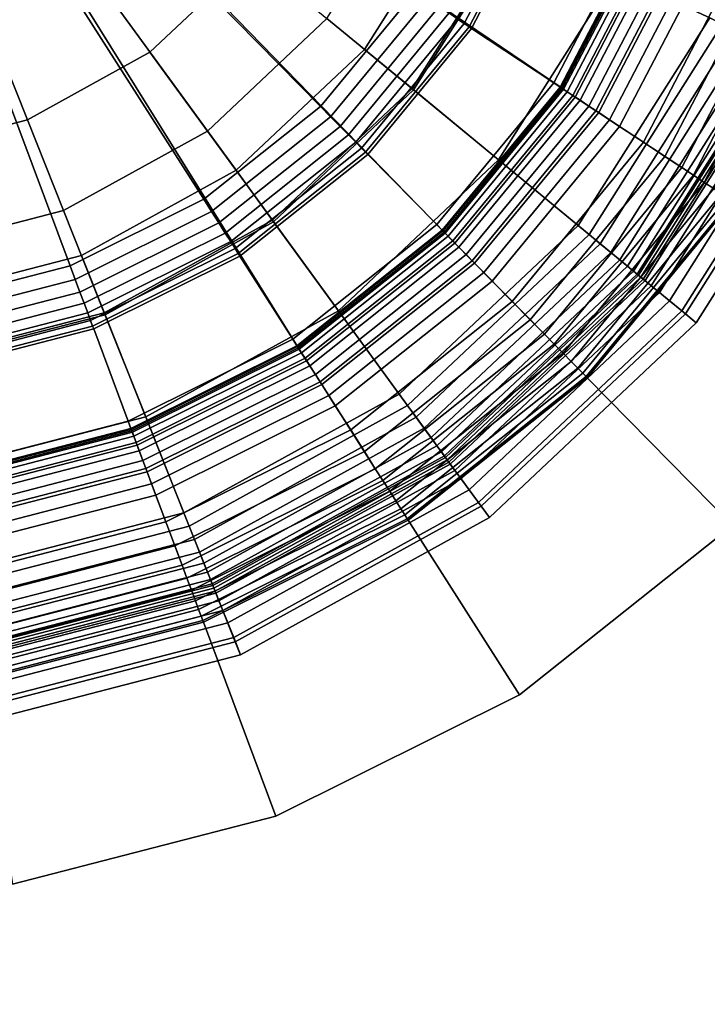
# Model space of a CAD drawing. Extents: x -43.1 to 43.1, y -41.3 to 41.3.
# Tile 455 of 656: x 18.06 to 18.8, y 2.9 to 3.96. Entities that reach past the tile are written whole.
import ezdxf

# ---------------------------------------------------------------- set-up
doc = ezdxf.new("R2010")
doc.units = 0
for name, color, linetype in [('LAMP', 7, 'CONTINUOUS'), ('LAMP_SUPPORT', 18, 'CONTINUOUS'), ('METAL_BASE', 254, 'CONTINUOUS')]:
    doc.layers.add(name, color=color, linetype=linetype)

msp = doc.modelspace()

# ---------------------------------------------------------------- linework, layer by layer
at = {"layer": 'LAMP'}
for points in [[(17.9226, 3.8145, 52.4972), (17.7721, 3.8142, 52.4972), (17.8463, 4.4098, 52.4972), (18.0682, 3.8522, 52.4972)], [(18.1263, 3.7061, 49.367), (18.2926, 3.7978, 49.367), (17.8463, 4.4098, 49.367), (17.9425, 3.6585, 49.367)], [(18.1999, 3.9249, 52.4972), (18.0682, 3.8522, 52.4972), (17.8463, 4.4098, 52.4972), (18.3094, 4.028, 52.4972)], [(18.4307, 3.928, 49.367), (18.5322, 4.0885, 49.367), (17.8463, 4.4098, 49.367), (18.2926, 3.7978, 49.367)], [(18.6579, 4.2565, 49.8664), (18.5943, 4.0594, 49.8664), (18.816, 3.9556, 49.8588), (18.8985, 4.211, 49.8588)], [(18.5923, 4.0604, 52.4176), (18.482, 3.8858, 52.4176), (18.3905, 3.9612, 52.4759), (18.485, 4.1106, 52.4759)], [(18.5322, 4.0885, 49.367), (18.4307, 3.928, 49.367), (18.4836, 3.8844, 49.8664), (18.5943, 4.0594, 49.8664)], [(18.7015, 4.0092, 52.3306), (18.575, 3.8091, 52.3306), (18.482, 3.8858, 52.4176), (18.5923, 4.0604, 52.4176)], [(18.5943, 4.0594, 49.8664), (18.4836, 3.8844, 49.8664), (18.6726, 3.7287, 49.8588), (18.816, 3.9556, 49.8588)], [(18.3905, 3.9612, 52.4759), (18.2619, 3.8399, 52.4759), (18.1999, 3.9249, 52.4972), (18.3094, 4.028, 52.4972)], [(18.8023, 3.962, 52.2234), (18.6609, 3.7383, 52.2234), (18.575, 3.8091, 52.3306), (18.7015, 4.0092, 52.3306)], [(18.482, 3.8858, 52.4176), (18.3317, 3.7442, 52.4176), (18.2619, 3.8399, 52.4759), (18.3905, 3.9612, 52.4759)], [(18.8844, 3.9235, 52.1042), (18.7308, 3.6807, 52.1042), (18.6609, 3.7383, 52.2234), (18.8023, 3.962, 52.2234)], [(18.816, 3.9556, 49.8588), (18.6726, 3.7287, 49.8588), (18.6846, 3.7187, 49.8601), (18.8302, 3.9489, 49.8601)], [(18.8302, 3.9489, 49.8601), (18.6846, 3.7187, 49.8601), (18.6958, 3.7095, 49.8647), (18.8432, 3.9428, 49.8647)], [(18.8432, 3.9428, 49.8647), (18.6958, 3.7095, 49.8647), (18.7056, 3.7014, 49.8722), (18.8548, 3.9374, 49.8722)], [(18.8548, 3.9374, 49.8722), (18.7056, 3.7014, 49.8722), (18.7139, 3.6946, 49.8822), (18.8645, 3.9328, 49.8822)], [(18.8645, 3.9328, 49.8822), (18.7139, 3.6946, 49.8822), (18.7203, 3.6894, 49.8943), (18.872, 3.9294, 49.8943)], [(18.2619, 3.8399, 52.4759), (18.1071, 3.7545, 52.4759), (18.0682, 3.8522, 52.4972), (18.1999, 3.9249, 52.4972)], [(18.4307, 3.928, 49.367), (18.2926, 3.7978, 49.367), (18.333, 3.7424, 49.8664), (18.4836, 3.8844, 49.8664)], [(18.872, 3.9294, 49.8943), (18.7203, 3.6894, 49.8943), (18.7243, 3.686, 49.9082), (18.8768, 3.9271, 49.9082)], [(18.8768, 3.9271, 49.9082), (18.7243, 3.686, 49.9082), (18.7258, 3.6848, 49.9233), (18.8785, 3.9263, 49.9233)], [(18.8785, 3.9263, 49.9233), (18.7258, 3.6848, 49.9233), (18.7282, 3.6828, 50.1573), (18.8813, 3.925, 50.1573)], [(18.8813, 3.925, 50.1573), (18.7282, 3.6828, 50.1573), (18.7327, 3.6791, 50.4272), (18.8866, 3.9225, 50.4272)], [(18.9375, 3.8987, 51.9815), (18.7761, 3.6434, 51.9815), (18.7308, 3.6807, 52.1042), (18.8844, 3.9235, 52.1042)], [(18.8866, 3.9225, 50.4272), (18.7327, 3.6791, 50.4272), (18.7393, 3.6736, 50.7202), (18.8944, 3.9189, 50.7202)], [(18.8944, 3.9189, 50.7202), (18.7393, 3.6736, 50.7202), (18.7481, 3.6664, 51.0232), (18.9047, 3.914, 51.0232)], [(18.9047, 3.914, 51.0232), (18.7481, 3.6664, 51.0232), (18.7592, 3.6573, 51.3235), (18.9176, 3.908, 51.3235)], [(18.9176, 3.908, 51.3235), (18.7592, 3.6573, 51.3235), (18.7724, 3.6464, 51.6079), (18.9331, 3.9007, 51.6079)], [(18.9331, 3.9007, 51.6079), (18.7724, 3.6464, 51.6079), (18.7878, 3.6337, 51.8637), (18.9513, 3.8922, 51.8637)], [(18.9513, 3.8922, 51.8637), (18.7878, 3.6337, 51.8637), (18.7761, 3.6434, 51.9815), (18.9375, 3.8987, 51.9815)], [(18.575, 3.8091, 52.3306), (18.4027, 3.6467, 52.3306), (18.3317, 3.7442, 52.4176), (18.482, 3.8858, 52.4176)], [(18.4836, 3.8844, 49.8664), (18.333, 3.7424, 49.8664), (18.4772, 3.5446, 49.8588), (18.6726, 3.7287, 49.8588)], [(18.1071, 3.7545, 52.4759), (17.9359, 3.7102, 52.4759), (17.9226, 3.8145, 52.4972), (18.0682, 3.8522, 52.4972)], [(18.3317, 3.7442, 52.4176), (18.1509, 3.6444, 52.4176), (18.1071, 3.7545, 52.4759), (18.2619, 3.8399, 52.4759)], [(18.6609, 3.7383, 52.2234), (18.4683, 3.5568, 52.2234), (18.4027, 3.6467, 52.3306), (18.575, 3.8091, 52.3306)], [(18.2926, 3.7978, 49.367), (18.1263, 3.7061, 49.367), (18.1517, 3.6424, 49.8664), (18.333, 3.7424, 49.8664)], [(18.1509, 3.6444, 52.4176), (17.951, 3.5927, 52.4176), (17.9359, 3.7102, 52.4759), (18.1071, 3.7545, 52.4759)], [(18.4027, 3.6467, 52.3306), (18.1955, 3.5323, 52.3306), (18.1509, 3.6444, 52.4176), (18.3317, 3.7442, 52.4176)], [(18.333, 3.7424, 49.8664), (18.1517, 3.6424, 49.8664), (18.2422, 3.4148, 49.8588), (18.4772, 3.5446, 49.8588)], [(18.7308, 3.6807, 52.1042), (18.5217, 3.4836, 52.1042), (18.4683, 3.5568, 52.2234), (18.6609, 3.7383, 52.2234)], [(18.6726, 3.7287, 49.8588), (18.4772, 3.5446, 49.8588), (18.4864, 3.5319, 49.8601), (18.6846, 3.7187, 49.8601)], [(18.6846, 3.7187, 49.8601), (18.4864, 3.5319, 49.8601), (18.4949, 3.5203, 49.8647), (18.6958, 3.7095, 49.8647)], [(18.1263, 3.7061, 49.367), (17.9425, 3.6585, 49.367), (17.9512, 3.5905, 49.8664), (18.1517, 3.6424, 49.8664)], [(18.6958, 3.7095, 49.8647), (18.4949, 3.5203, 49.8647), (18.5025, 3.51, 49.8722), (18.7056, 3.7014, 49.8722)], [(18.7056, 3.7014, 49.8722), (18.5025, 3.51, 49.8722), (18.5088, 3.5013, 49.8822), (18.7139, 3.6946, 49.8822)], [(18.7139, 3.6946, 49.8822), (18.5088, 3.5013, 49.8822), (18.5136, 3.4947, 49.8943), (18.7203, 3.6894, 49.8943)], [(18.7203, 3.6894, 49.8943), (18.5136, 3.4947, 49.8943), (18.5168, 3.4904, 49.9082), (18.7243, 3.686, 49.9082)], [(18.7243, 3.686, 49.9082), (18.5168, 3.4904, 49.9082), (18.5179, 3.4888, 49.9233), (18.7258, 3.6848, 49.9233)], [(18.7258, 3.6848, 49.9233), (18.5179, 3.4888, 49.9233), (18.5197, 3.4863, 50.1573), (18.7282, 3.6828, 50.1573)], [(18.7282, 3.6828, 50.1573), (18.5197, 3.4863, 50.1573), (18.5231, 3.4816, 50.4272), (18.7327, 3.6791, 50.4272)], [(18.7761, 3.6434, 51.9815), (18.5563, 3.4362, 51.9815), (18.5217, 3.4836, 52.1042), (18.7308, 3.6807, 52.1042)], [(18.7327, 3.6791, 50.4272), (18.5231, 3.4816, 50.4272), (18.5282, 3.4747, 50.7202), (18.7393, 3.6736, 50.7202)], [(18.7393, 3.6736, 50.7202), (18.5282, 3.4747, 50.7202), (18.5349, 3.4655, 51.0232), (18.7481, 3.6664, 51.0232)], [(18.7481, 3.6664, 51.0232), (18.5349, 3.4655, 51.0232), (18.5433, 3.4539, 51.3235), (18.7592, 3.6573, 51.3235)], [(18.7592, 3.6573, 51.3235), (18.5433, 3.4539, 51.3235), (18.5534, 3.4401, 51.6079), (18.7724, 3.6464, 51.6079)], [(18.4683, 3.5568, 52.2234), (18.2366, 3.4289, 52.2234), (18.1955, 3.5323, 52.3306), (18.4027, 3.6467, 52.3306)], [(18.7724, 3.6464, 51.6079), (18.5534, 3.4401, 51.6079), (18.5652, 3.4239, 51.8637), (18.7878, 3.6337, 51.8637)], [(18.1955, 3.5323, 52.3306), (17.9663, 3.4731, 52.3306), (17.951, 3.5927, 52.4176), (18.1509, 3.6444, 52.4176)], [(18.1517, 3.6424, 49.8664), (17.9512, 3.5905, 49.8664), (17.9824, 3.3476, 49.8588), (18.2422, 3.4148, 49.8588)], [(18.7878, 3.6337, 51.8637), (18.5652, 3.4239, 51.8637), (18.5563, 3.4362, 51.9815), (18.7761, 3.6434, 51.9815)], [(18.5217, 3.4836, 52.1042), (18.2701, 3.3447, 52.1042), (18.2366, 3.4289, 52.2234), (18.4683, 3.5568, 52.2234)], [(18.4772, 3.5446, 49.8588), (18.2422, 3.4148, 49.8588), (18.248, 3.4003, 49.8601), (18.4864, 3.5319, 49.8601)], [(18.2366, 3.4289, 52.2234), (17.9804, 3.3627, 52.2234), (17.9663, 3.4731, 52.3306), (18.1955, 3.5323, 52.3306)], [(18.4864, 3.5319, 49.8601), (18.248, 3.4003, 49.8601), (18.2533, 3.3869, 49.8647), (18.4949, 3.5203, 49.8647)], [(18.4949, 3.5203, 49.8647), (18.2533, 3.3869, 49.8647), (18.2581, 3.375, 49.8722), (18.5025, 3.51, 49.8722)], [(18.5025, 3.51, 49.8722), (18.2581, 3.375, 49.8722), (18.262, 3.3651, 49.8822), (18.5088, 3.5013, 49.8822)], [(18.5088, 3.5013, 49.8822), (18.262, 3.3651, 49.8822), (18.2651, 3.3574, 49.8943), (18.5136, 3.4947, 49.8943)], [(18.5136, 3.4947, 49.8943), (18.2651, 3.3574, 49.8943), (18.267, 3.3525, 49.9082), (18.5168, 3.4904, 49.9082)], [(18.5168, 3.4904, 49.9082), (18.267, 3.3525, 49.9082), (18.2678, 3.3507, 49.9233), (18.5179, 3.4888, 49.9233)], [(18.5179, 3.4888, 49.9233), (18.2678, 3.3507, 49.9233), (18.2689, 3.3479, 50.1573), (18.5197, 3.4863, 50.1573)], [(18.5197, 3.4863, 50.1573), (18.2689, 3.3479, 50.1573), (18.271, 3.3425, 50.4272), (18.5231, 3.4816, 50.4272)], [(18.5563, 3.4362, 51.9815), (18.2918, 3.2902, 51.9815), (18.2701, 3.3447, 52.1042), (18.5217, 3.4836, 52.1042)], [(18.5231, 3.4816, 50.4272), (18.271, 3.3425, 50.4272), (18.2742, 3.3345, 50.7202), (18.5282, 3.4747, 50.7202)], [(18.5282, 3.4747, 50.7202), (18.2742, 3.3345, 50.7202), (18.2784, 3.3239, 51.0232), (18.5349, 3.4655, 51.0232)], [(18.5349, 3.4655, 51.0232), (18.2784, 3.3239, 51.0232), (18.2837, 3.3106, 51.3235), (18.5433, 3.4539, 51.3235)], [(18.5433, 3.4539, 51.3235), (18.2837, 3.3106, 51.3235), (18.2901, 3.2947, 51.6079), (18.5534, 3.4401, 51.6079)], [(18.5534, 3.4401, 51.6079), (18.2901, 3.2947, 51.6079), (18.2975, 3.2761, 51.8637), (18.5652, 3.4239, 51.8637)], [(18.5652, 3.4239, 51.8637), (18.2975, 3.2761, 51.8637), (18.2918, 3.2902, 51.9815), (18.5563, 3.4362, 51.9815)], [(18.2701, 3.3447, 52.1042), (17.992, 3.2728, 52.1042), (17.9804, 3.3627, 52.2234), (18.2366, 3.4289, 52.2234)], [(18.2422, 3.4148, 49.8588), (17.9824, 3.3476, 49.8588), (17.9843, 3.3321, 49.8601), (18.248, 3.4003, 49.8601)], [(18.248, 3.4003, 49.8601), (17.9843, 3.3321, 49.8601), (17.9862, 3.3178, 49.8647), (18.2533, 3.3869, 49.8647)], [(18.2533, 3.3869, 49.8647), (17.9862, 3.3178, 49.8647), (17.9878, 3.3052, 49.8722), (18.2581, 3.375, 49.8722)], [(18.2581, 3.375, 49.8722), (17.9878, 3.3052, 49.8722), (17.9892, 3.2945, 49.8822), (18.262, 3.3651, 49.8822)], [(18.262, 3.3651, 49.8822), (17.9892, 3.2945, 49.8822), (17.9902, 3.2864, 49.8943), (18.2651, 3.3574, 49.8943)], [(18.2651, 3.3574, 49.8943), (17.9902, 3.2864, 49.8943), (17.9909, 3.2811, 49.9082), (18.267, 3.3525, 49.9082)], [(18.267, 3.3525, 49.9082), (17.9909, 3.2811, 49.9082), (17.9911, 3.2792, 49.9233), (18.2678, 3.3507, 49.9233)], [(18.2678, 3.3507, 49.9233), (17.9911, 3.2792, 49.9233), (17.9915, 3.2761, 50.1573), (18.2689, 3.3479, 50.1573)], [(18.2689, 3.3479, 50.1573), (17.9915, 3.2761, 50.1573), (17.9923, 3.2704, 50.4272), (18.271, 3.3425, 50.4272)], [(18.2918, 3.2902, 51.9815), (17.9994, 3.2146, 51.9815), (17.992, 3.2728, 52.1042), (18.2701, 3.3447, 52.1042)], [(18.271, 3.3425, 50.4272), (17.9923, 3.2704, 50.4272), (17.9933, 3.2618, 50.7202), (18.2742, 3.3345, 50.7202)], [(18.2742, 3.3345, 50.7202), (17.9933, 3.2618, 50.7202), (17.9948, 3.2505, 51.0232), (18.2784, 3.3239, 51.0232)], [(18.2784, 3.3239, 51.0232), (17.9948, 3.2505, 51.0232), (17.9966, 3.2364, 51.3235), (18.2837, 3.3106, 51.3235)], [(18.2837, 3.3106, 51.3235), (17.9966, 3.2364, 51.3235), (17.9988, 3.2194, 51.6079), (18.2901, 3.2947, 51.6079)], [(18.2901, 3.2947, 51.6079), (17.9988, 3.2194, 51.6079), (18.0013, 3.1995, 51.8637), (18.2975, 3.2761, 51.8637)], [(18.2975, 3.2761, 51.8637), (18.0013, 3.1995, 51.8637), (17.9994, 3.2146, 51.9815), (18.2918, 3.2902, 51.9815)]]:
    msp.add_3dface(points, dxfattribs=at)
at = {"layer": 'LAMP_SUPPORT'}
for points in [[(17.865, 4.4013, 48.7749), (17.8686, 4.4105, 48.7749), (18.6424, 3.8868, 48.7749), (18.5152, 3.7325, 48.7749)], [(17.8686, 4.4105, 48.7749), (18.7881, 4.2567, 48.7749), (18.7347, 4.0641, 48.7749), (18.6424, 3.8868, 48.7749)], [(17.865, 4.4013, 48.7749), (18.3588, 3.6081, 48.7749), (18.1799, 3.5189, 48.7749), (17.9864, 3.4689, 48.7749)], [(17.865, 4.4013, 48.7749), (18.5152, 3.7325, 48.7749), (18.3588, 3.6081, 48.7749)], [(18.3835, 3.8665, 44.9914), (18.4857, 3.9905, 44.9914), (18.1904, 4.1859, 44.9914), (18.1353, 4.1191, 44.9914)], [(18.2578, 3.7666, 44.9914), (18.3835, 3.8665, 44.9914), (18.1353, 4.1191, 44.9914), (18.0676, 4.0652, 44.9914)], [(18.5382, 3.9557, 45.0276), (18.6184, 4.1099, 45.0276), (18.6101, 4.1131, 45.0155), (18.5308, 3.9606, 45.0155)], [(18.5434, 3.9523, 45.0415), (18.6242, 4.1076, 45.0415), (18.6184, 4.1099, 45.0276), (18.5382, 3.9557, 45.0276)], [(18.5461, 3.9505, 45.0568), (18.6272, 4.1064, 45.0568), (18.6242, 4.1076, 45.0415), (18.5434, 3.9523, 45.0415)], [(18.6345, 3.892, 46.0789), (18.7259, 4.0675, 46.0789), (18.6272, 4.1064, 45.0568), (18.5461, 3.9505, 45.0568)], [(18.1141, 3.6949, 44.9914), (18.2578, 3.7666, 44.9914), (18.0676, 4.0652, 44.9914), (17.9901, 4.0266, 44.9914)], [(18.6414, 3.8874, 46.0942), (18.7336, 4.0645, 46.0942), (18.7259, 4.0675, 46.0789), (18.6345, 3.892, 46.0789)], [(18.6576, 3.8767, 46.1081), (18.7516, 4.0574, 46.1081), (18.7336, 4.0645, 46.0942), (18.6414, 3.8874, 46.0942)], [(18.6424, 3.8868, 48.7749), (18.7347, 4.0641, 48.7749), (18.7362, 4.0634, 49.6786), (18.6437, 3.8859, 49.6786)], [(18.6437, 3.8859, 49.6786), (18.7362, 4.0634, 49.6786), (18.7377, 4.0629, 49.6925), (18.6451, 3.885, 49.6925)], [(18.6451, 3.885, 49.6925), (18.7377, 4.0629, 49.6925), (18.742, 4.0612, 49.7054), (18.6489, 3.8824, 49.7054)], [(18.6489, 3.8824, 49.7054), (18.742, 4.0612, 49.7054), (18.7487, 4.0585, 49.7167), (18.655, 3.8784, 49.7167)], [(18.655, 3.8784, 49.7167), (18.7487, 4.0585, 49.7167), (18.7575, 4.0551, 49.7261), (18.6628, 3.8732, 49.7261)], [(18.6799, 3.8619, 46.1202), (18.7765, 4.0476, 46.1202), (18.7516, 4.0574, 46.1081), (18.6576, 3.8767, 46.1081)], [(18.6628, 3.8732, 49.7261), (18.7575, 4.0551, 49.7261), (18.768, 4.0509, 49.7333), (18.6723, 3.867, 49.7333)], [(18.6723, 3.867, 49.7333), (18.768, 4.0509, 49.7333), (18.7799, 4.0462, 49.7378), (18.6829, 3.8599, 49.7378)], [(18.7054, 3.8451, 46.1302), (18.805, 4.0364, 46.1302), (18.7765, 4.0476, 46.1202), (18.6799, 3.8619, 46.1202)], [(18.6829, 3.8599, 49.7378), (18.7799, 4.0462, 49.7378), (18.7929, 4.0411, 49.7394), (18.6946, 3.8522, 49.7394)], [(18.6946, 3.8522, 49.7394), (18.7929, 4.0411, 49.7394), (18.8797, 4.0069, 49.7394), (18.7723, 3.8007, 49.7394)], [(18.7311, 3.828, 46.1378), (18.8337, 4.0251, 46.1378), (18.805, 4.0364, 46.1302), (18.7054, 3.8451, 46.1302)], [(17.9586, 3.6547, 44.9914), (18.1141, 3.6949, 44.9914), (17.9901, 4.0266, 44.9914), (17.9063, 4.0049, 44.9914)], [(18.754, 3.8128, 46.1425), (18.8593, 4.015, 46.1425), (18.8337, 4.0251, 46.1378), (18.7311, 3.828, 46.1378)], [(18.7723, 3.8007, 46.1442), (18.8797, 4.0069, 46.1442), (18.8593, 4.015, 46.1425), (18.754, 3.8128, 46.1425)], [(18.7849, 3.7924, 46.146), (18.8937, 4.0014, 46.146), (18.8797, 4.0069, 46.1442), (18.7723, 3.8007, 46.1442)], [(18.7723, 3.8007, 49.7394), (18.8797, 4.0069, 49.7394), (18.8937, 4.0014, 49.7377), (18.7849, 3.7924, 49.7377)], [(18.7964, 3.7848, 46.1509), (18.9065, 3.9963, 46.1509), (18.8937, 4.0014, 46.146), (18.7849, 3.7924, 46.146)], [(18.7849, 3.7924, 49.7377), (18.8937, 4.0014, 49.7377), (18.9065, 3.9963, 49.7328), (18.7964, 3.7848, 49.7328)], [(18.8066, 3.7781, 46.1587), (18.9179, 3.9919, 46.1587), (18.9065, 3.9963, 46.1509), (18.7964, 3.7848, 46.1509)], [(18.7964, 3.7848, 49.7328), (18.9065, 3.9963, 49.7328), (18.9179, 3.9919, 49.725), (18.8066, 3.7781, 49.725)], [(18.3944, 3.8554, 44.9931), (18.4987, 3.9819, 44.9931), (18.4857, 3.9905, 44.9914), (18.3835, 3.8665, 44.9914)], [(18.4046, 3.8451, 44.9979), (18.5107, 3.9739, 44.9979), (18.4987, 3.9819, 44.9931), (18.3944, 3.8554, 44.9931)], [(18.4136, 3.8359, 45.0055), (18.5215, 3.9668, 45.0055), (18.5107, 3.9739, 44.9979), (18.4046, 3.8451, 44.9979)], [(18.4214, 3.828, 45.0155), (18.5308, 3.9606, 45.0155), (18.5215, 3.9668, 45.0055), (18.4136, 3.8359, 45.0055)], [(18.4276, 3.8217, 45.0276), (18.5382, 3.9557, 45.0276), (18.5308, 3.9606, 45.0155), (18.4214, 3.828, 45.0155)], [(18.432, 3.8172, 45.0415), (18.5434, 3.9523, 45.0415), (18.5382, 3.9557, 45.0276), (18.4276, 3.8217, 45.0276)], [(18.4343, 3.8149, 45.0568), (18.5461, 3.9505, 45.0568), (18.5434, 3.9523, 45.0415), (18.432, 3.8172, 45.0415)], [(18.5086, 3.7393, 46.0789), (18.6345, 3.892, 46.0789), (18.5461, 3.9505, 45.0568), (18.4343, 3.8149, 45.0568)], [(18.5144, 3.7333, 46.0942), (18.6414, 3.8874, 46.0942), (18.6345, 3.892, 46.0789), (18.5086, 3.7393, 46.0789)], [(18.528, 3.7195, 46.1081), (18.6576, 3.8767, 46.1081), (18.6414, 3.8874, 46.0942), (18.5144, 3.7333, 46.0942)], [(18.5152, 3.7325, 48.7749), (18.6424, 3.8868, 48.7749), (18.6437, 3.8859, 49.6786), (18.5164, 3.7313, 49.6786)], [(18.5164, 3.7313, 49.6786), (18.6437, 3.8859, 49.6786), (18.6451, 3.885, 49.6925), (18.5175, 3.7302, 49.6925)], [(18.5175, 3.7302, 49.6925), (18.6451, 3.885, 49.6925), (18.6489, 3.8824, 49.7054), (18.5208, 3.7269, 49.7054)], [(18.5208, 3.7269, 49.7054), (18.6489, 3.8824, 49.7054), (18.655, 3.8784, 49.7167), (18.5258, 3.7218, 49.7167)], [(18.5258, 3.7218, 49.7167), (18.655, 3.8784, 49.7167), (18.6628, 3.8732, 49.7261), (18.5324, 3.715, 49.7261)], [(18.5467, 3.7005, 46.1202), (18.6799, 3.8619, 46.1202), (18.6576, 3.8767, 46.1081), (18.528, 3.7195, 46.1081)], [(18.5324, 3.715, 49.7261), (18.6628, 3.8732, 49.7261), (18.6723, 3.867, 49.7333), (18.5404, 3.707, 49.7333)], [(18.2662, 3.7535, 44.9931), (18.3944, 3.8554, 44.9931), (18.3835, 3.8665, 44.9914), (18.2578, 3.7666, 44.9914)], [(18.5404, 3.707, 49.7333), (18.6723, 3.867, 49.7333), (18.6829, 3.8599, 49.7378), (18.5493, 3.6978, 49.7378)], [(18.5682, 3.6786, 46.1302), (18.7054, 3.8451, 46.1302), (18.6799, 3.8619, 46.1202), (18.5467, 3.7005, 46.1202)], [(18.5493, 3.6978, 49.7378), (18.6829, 3.8599, 49.7378), (18.6946, 3.8522, 49.7394), (18.5591, 3.6879, 49.7394)], [(18.274, 3.7413, 44.9979), (18.4046, 3.8451, 44.9979), (18.3944, 3.8554, 44.9931), (18.2662, 3.7535, 44.9931)], [(18.5591, 3.6879, 49.7394), (18.6946, 3.8522, 49.7394), (18.7723, 3.8007, 49.7394), (18.6245, 3.6214, 49.7394)], [(18.2809, 3.7303, 45.0055), (18.4136, 3.8359, 45.0055), (18.4046, 3.8451, 44.9979), (18.274, 3.7413, 44.9979)], [(18.5898, 3.6566, 46.1378), (18.7311, 3.828, 46.1378), (18.7054, 3.8451, 46.1302), (18.5682, 3.6786, 46.1302)], [(18.2869, 3.721, 45.0155), (18.4214, 3.828, 45.0155), (18.4136, 3.8359, 45.0055), (18.2809, 3.7303, 45.0055)], [(18.2917, 3.7135, 45.0276), (18.4276, 3.8217, 45.0276), (18.4214, 3.828, 45.0155), (18.2869, 3.721, 45.0155)], [(18.6091, 3.637, 46.1425), (18.754, 3.8128, 46.1425), (18.7311, 3.828, 46.1378), (18.5898, 3.6566, 46.1378)], [(18.295, 3.7082, 45.0415), (18.432, 3.8172, 45.0415), (18.4276, 3.8217, 45.0276), (18.2917, 3.7135, 45.0276)], [(18.2968, 3.7055, 45.0568), (18.4343, 3.8149, 45.0568), (18.432, 3.8172, 45.0415), (18.295, 3.7082, 45.0415)], [(18.3537, 3.6161, 46.0789), (18.5086, 3.7393, 46.0789), (18.4343, 3.8149, 45.0568), (18.2968, 3.7055, 45.0568)], [(18.6245, 3.6214, 46.1442), (18.7723, 3.8007, 46.1442), (18.754, 3.8128, 46.1425), (18.6091, 3.637, 46.1425)], [(18.635, 3.6106, 46.146), (18.7849, 3.7924, 46.146), (18.7723, 3.8007, 46.1442), (18.6245, 3.6214, 46.1442)], [(18.6245, 3.6214, 49.7394), (18.7723, 3.8007, 49.7394), (18.7849, 3.7924, 49.7377), (18.635, 3.6106, 49.7377)], [(18.6447, 3.6008, 46.1509), (18.7964, 3.7848, 46.1509), (18.7849, 3.7924, 46.146), (18.635, 3.6106, 46.146)], [(18.635, 3.6106, 49.7377), (18.7849, 3.7924, 49.7377), (18.7964, 3.7848, 49.7328), (18.6447, 3.6008, 49.7328)], [(18.6533, 3.5921, 46.1587), (18.8066, 3.7781, 46.1587), (18.7964, 3.7848, 46.1509), (18.6447, 3.6008, 46.1509)], [(18.6447, 3.6008, 49.7328), (18.7964, 3.7848, 49.7328), (18.8066, 3.7781, 49.725), (18.6533, 3.5921, 49.725)], [(18.6604, 3.5848, 46.1688), (18.8151, 3.7724, 46.1688), (18.8066, 3.7781, 46.1587), (18.6533, 3.5921, 46.1587)], [(18.6533, 3.5921, 49.725), (18.8066, 3.7781, 49.725), (18.8151, 3.7724, 49.7148), (18.6604, 3.5848, 49.7148)], [(18.1196, 3.6803, 44.9931), (18.2662, 3.7535, 44.9931), (18.2578, 3.7666, 44.9914), (18.1141, 3.6949, 44.9914)], [(18.6658, 3.5793, 46.181), (18.8215, 3.7682, 46.181), (18.8151, 3.7724, 46.1688), (18.6604, 3.5848, 46.1688)], [(18.6604, 3.5848, 49.7148), (18.8151, 3.7724, 49.7148), (18.8215, 3.7682, 49.7026), (18.6658, 3.5793, 49.7026)], [(18.6693, 3.5757, 46.1948), (18.8257, 3.7654, 46.1948), (18.8215, 3.7682, 46.181), (18.6658, 3.5793, 46.181)], [(18.6658, 3.5793, 49.7026), (18.8215, 3.7682, 49.7026), (18.8257, 3.7654, 49.6888), (18.6693, 3.5757, 49.6888)], [(18.6705, 3.5745, 46.2099), (18.8271, 3.7645, 46.2099), (18.8257, 3.7654, 46.1948), (18.6693, 3.5757, 46.1948)], [(18.6693, 3.5757, 49.6888), (18.8257, 3.7654, 49.6888), (18.8271, 3.7645, 49.6738), (18.6705, 3.5745, 49.6738)], [(18.6705, 3.5745, 49.6738), (18.8271, 3.7645, 49.6738), (18.8271, 3.7645, 46.2099), (18.6705, 3.5745, 46.2099)], [(18.1246, 3.6668, 44.9979), (18.274, 3.7413, 44.9979), (18.2662, 3.7535, 44.9931), (18.1196, 3.6803, 44.9931)], [(18.1292, 3.6547, 45.0055), (18.2809, 3.7303, 45.0055), (18.274, 3.7413, 44.9979), (18.1246, 3.6668, 44.9979)], [(18.3582, 3.609, 46.0942), (18.5144, 3.7333, 46.0942), (18.5086, 3.7393, 46.0789), (18.3537, 3.6161, 46.0789)], [(18.3686, 3.5927, 46.1081), (18.528, 3.7195, 46.1081), (18.5144, 3.7333, 46.0942), (18.3582, 3.609, 46.0942)], [(18.3588, 3.6081, 48.7749), (18.5152, 3.7325, 48.7749), (18.5164, 3.7313, 49.6786), (18.3597, 3.6067, 49.6786)], [(18.3597, 3.6067, 49.6786), (18.5164, 3.7313, 49.6786), (18.5175, 3.7302, 49.6925), (18.3606, 3.6053, 49.6925)], [(18.1331, 3.6443, 45.0155), (18.2869, 3.721, 45.0155), (18.2809, 3.7303, 45.0055), (18.1292, 3.6547, 45.0055)], [(18.1362, 3.636, 45.0276), (18.2917, 3.7135, 45.0276), (18.2869, 3.721, 45.0155), (18.1331, 3.6443, 45.0155)], [(18.3606, 3.6053, 49.6925), (18.5175, 3.7302, 49.6925), (18.5208, 3.7269, 49.7054), (18.363, 3.6014, 49.7054)], [(18.363, 3.6014, 49.7054), (18.5208, 3.7269, 49.7054), (18.5258, 3.7218, 49.7167), (18.3669, 3.5954, 49.7167)], [(18.3669, 3.5954, 49.7167), (18.5258, 3.7218, 49.7167), (18.5324, 3.715, 49.7261), (18.372, 3.5874, 49.7261)], [(18.1383, 3.6301, 45.0415), (18.295, 3.7082, 45.0415), (18.2917, 3.7135, 45.0276), (18.1362, 3.636, 45.0276)], [(18.383, 3.5702, 46.1202), (18.5467, 3.7005, 46.1202), (18.528, 3.7195, 46.1081), (18.3686, 3.5927, 46.1081)], [(18.372, 3.5874, 49.7261), (18.5324, 3.715, 49.7261), (18.5404, 3.707, 49.7333), (18.3781, 3.5779, 49.7333)], [(18.1395, 3.627, 45.0568), (18.2968, 3.7055, 45.0568), (18.295, 3.7082, 45.0415), (18.1383, 3.6301, 45.0415)], [(18.1766, 3.5278, 46.0789), (18.3537, 3.6161, 46.0789), (18.2968, 3.7055, 45.0568), (18.1395, 3.627, 45.0568)], [(18.3781, 3.5779, 49.7333), (18.5404, 3.707, 49.7333), (18.5493, 3.6978, 49.7378), (18.3849, 3.5671, 49.7378)], [(18.3994, 3.5444, 46.1302), (18.5682, 3.6786, 46.1302), (18.5467, 3.7005, 46.1202), (18.383, 3.5702, 46.1202)], [(17.9609, 3.6393, 44.9931), (18.1196, 3.6803, 44.9931), (18.1141, 3.6949, 44.9914), (17.9586, 3.6547, 44.9914)], [(18.3849, 3.5671, 49.7378), (18.5493, 3.6978, 49.7378), (18.5591, 3.6879, 49.7394), (18.3924, 3.5553, 49.7394)], [(17.9631, 3.625, 44.9979), (18.1246, 3.6668, 44.9979), (18.1196, 3.6803, 44.9931), (17.9609, 3.6393, 44.9931)], [(18.3924, 3.5553, 49.7394), (18.5591, 3.6879, 49.7394), (18.6245, 3.6214, 49.7394), (18.4425, 3.4766, 49.7394)], [(18.416, 3.5184, 46.1378), (18.5898, 3.6566, 46.1378), (18.5682, 3.6786, 46.1302), (18.3994, 3.5444, 46.1302)], [(17.965, 3.6122, 45.0055), (18.1292, 3.6547, 45.0055), (18.1246, 3.6668, 44.9979), (17.9631, 3.625, 44.9979)], [(17.9666, 3.6012, 45.0155), (18.1331, 3.6443, 45.0155), (18.1292, 3.6547, 45.0055), (17.965, 3.6122, 45.0055)], [(18.4308, 3.4952, 46.1425), (18.6091, 3.637, 46.1425), (18.5898, 3.6566, 46.1378), (18.416, 3.5184, 46.1378)], [(17.9679, 3.5925, 45.0276), (18.1362, 3.636, 45.0276), (18.1331, 3.6443, 45.0155), (17.9666, 3.6012, 45.0155)], [(17.9689, 3.5863, 45.0415), (18.1383, 3.6301, 45.0415), (18.1362, 3.636, 45.0276), (17.9679, 3.5925, 45.0276)], [(18.4425, 3.4766, 46.1442), (18.6245, 3.6214, 46.1442), (18.6091, 3.637, 46.1425), (18.4308, 3.4952, 46.1425)], [(17.9693, 3.583, 45.0568), (18.1395, 3.627, 45.0568), (18.1383, 3.6301, 45.0415), (17.9689, 3.5863, 45.0415)], [(17.985, 3.4782, 46.0789), (18.1766, 3.5278, 46.0789), (18.1395, 3.627, 45.0568), (17.9693, 3.583, 45.0568)], [(18.1795, 3.52, 46.0942), (18.3582, 3.609, 46.0942), (18.3537, 3.6161, 46.0789), (18.1766, 3.5278, 46.0789)], [(18.4506, 3.464, 46.146), (18.635, 3.6106, 46.146), (18.6245, 3.6214, 46.1442), (18.4425, 3.4766, 46.1442)], [(18.4425, 3.4766, 49.7394), (18.6245, 3.6214, 49.7394), (18.635, 3.6106, 49.7377), (18.4506, 3.464, 49.7377)], [(18.1863, 3.5018, 46.1081), (18.3686, 3.5927, 46.1081), (18.3582, 3.609, 46.0942), (18.1795, 3.52, 46.0942)], [(18.1799, 3.5189, 48.7749), (18.3588, 3.6081, 48.7749), (18.3597, 3.6067, 49.6786), (18.1805, 3.5174, 49.6786)], [(18.1805, 3.5174, 49.6786), (18.3597, 3.6067, 49.6786), (18.3606, 3.6053, 49.6925), (18.1811, 3.5158, 49.6925)], [(18.1811, 3.5158, 49.6925), (18.3606, 3.6053, 49.6925), (18.363, 3.6014, 49.7054), (18.1827, 3.5115, 49.7054)], [(18.4581, 3.4523, 46.1509), (18.6447, 3.6008, 46.1509), (18.635, 3.6106, 46.146), (18.4506, 3.464, 46.146)], [(18.4506, 3.464, 49.7377), (18.635, 3.6106, 49.7377), (18.6447, 3.6008, 49.7328), (18.4581, 3.4523, 49.7328)], [(18.1827, 3.5115, 49.7054), (18.363, 3.6014, 49.7054), (18.3669, 3.5954, 49.7167), (18.1852, 3.5048, 49.7167)], [(18.1852, 3.5048, 49.7167), (18.3669, 3.5954, 49.7167), (18.372, 3.5874, 49.7261), (18.1885, 3.4959, 49.7261)], [(18.4646, 3.442, 46.1587), (18.6533, 3.5921, 46.1587), (18.6447, 3.6008, 46.1509), (18.4581, 3.4523, 46.1509)], [(18.4581, 3.4523, 49.7328), (18.6447, 3.6008, 49.7328), (18.6533, 3.5921, 49.725), (18.4646, 3.442, 49.725)], [(18.1957, 3.4768, 46.1202), (18.383, 3.5702, 46.1202), (18.3686, 3.5927, 46.1081), (18.1863, 3.5018, 46.1081)], [(18.1885, 3.4959, 49.7261), (18.372, 3.5874, 49.7261), (18.3781, 3.5779, 49.7333), (18.1925, 3.4853, 49.7333)], [(18.4701, 3.4334, 46.1688), (18.6604, 3.5848, 46.1688), (18.6533, 3.5921, 46.1587), (18.4646, 3.442, 46.1587)], [(18.4646, 3.442, 49.725), (18.6533, 3.5921, 49.725), (18.6604, 3.5848, 49.7148), (18.4701, 3.4334, 49.7148)], [(18.4742, 3.4269, 46.181), (18.6658, 3.5793, 46.181), (18.6604, 3.5848, 46.1688), (18.4701, 3.4334, 46.1688)], [(18.4701, 3.4334, 49.7148), (18.6604, 3.5848, 49.7148), (18.6658, 3.5793, 49.7026), (18.4742, 3.4269, 49.7026)], [(18.1925, 3.4853, 49.7333), (18.3781, 3.5779, 49.7333), (18.3849, 3.5671, 49.7378), (18.197, 3.4733, 49.7378)], [(18.4769, 3.4227, 46.1948), (18.6693, 3.5757, 46.1948), (18.6658, 3.5793, 46.181), (18.4742, 3.4269, 46.181)], [(18.4742, 3.4269, 49.7026), (18.6658, 3.5793, 49.7026), (18.6693, 3.5757, 49.6888), (18.4769, 3.4227, 49.6888)], [(18.4778, 3.4213, 46.2099), (18.6705, 3.5745, 46.2099), (18.6693, 3.5757, 46.1948), (18.4769, 3.4227, 46.1948)], [(18.4769, 3.4227, 49.6888), (18.6693, 3.5757, 49.6888), (18.6705, 3.5745, 49.6738), (18.4778, 3.4213, 49.6738)], [(18.4778, 3.4213, 49.6738), (18.6705, 3.5745, 49.6738), (18.6705, 3.5745, 46.2099), (18.4778, 3.4213, 46.2099)], [(18.2064, 3.4481, 46.1302), (18.3994, 3.5444, 46.1302), (18.383, 3.5702, 46.1202), (18.1957, 3.4768, 46.1202)], [(18.197, 3.4733, 49.7378), (18.3849, 3.5671, 49.7378), (18.3924, 3.5553, 49.7394), (18.2018, 3.4603, 49.7394)], [(18.2018, 3.4603, 49.7394), (18.3924, 3.5553, 49.7394), (18.4425, 3.4766, 49.7394), (18.2345, 3.3729, 49.7394)], [(18.2172, 3.4193, 46.1378), (18.416, 3.5184, 46.1378), (18.3994, 3.5444, 46.1302), (18.2064, 3.4481, 46.1302)], [(17.9862, 3.47, 46.0942), (18.1795, 3.52, 46.0942), (18.1766, 3.5278, 46.0789), (17.985, 3.4782, 46.0789)], [(17.9891, 3.4508, 46.1081), (18.1863, 3.5018, 46.1081), (18.1795, 3.52, 46.0942), (17.9862, 3.47, 46.0942)], [(17.9864, 3.4689, 48.7749), (18.1799, 3.5189, 48.7749), (18.1805, 3.5174, 49.6786), (17.9867, 3.4672, 49.6786)], [(17.9867, 3.4672, 49.6786), (18.1805, 3.5174, 49.6786), (18.1811, 3.5158, 49.6925), (17.9869, 3.4656, 49.6925)], [(17.9869, 3.4656, 49.6925), (18.1811, 3.5158, 49.6925), (18.1827, 3.5115, 49.7054), (17.9876, 3.4611, 49.7054)], [(17.9876, 3.4611, 49.7054), (18.1827, 3.5115, 49.7054), (18.1852, 3.5048, 49.7167), (17.9886, 3.4539, 49.7167)], [(18.2268, 3.3935, 46.1425), (18.4308, 3.4952, 46.1425), (18.416, 3.5184, 46.1378), (18.2172, 3.4193, 46.1378)], [(17.9886, 3.4539, 49.7167), (18.1852, 3.5048, 49.7167), (18.1885, 3.4959, 49.7261), (17.99, 3.4446, 49.7261)], [(17.9931, 3.4244, 46.1202), (18.1957, 3.4768, 46.1202), (18.1863, 3.5018, 46.1081), (17.9891, 3.4508, 46.1081)], [(17.99, 3.4446, 49.7261), (18.1885, 3.4959, 49.7261), (18.1925, 3.4853, 49.7333), (17.9917, 3.4334, 49.7333)], [(18.2345, 3.3729, 46.1442), (18.4425, 3.4766, 46.1442), (18.4308, 3.4952, 46.1425), (18.2268, 3.3935, 46.1425)], [(17.9917, 3.4334, 49.7333), (18.1925, 3.4853, 49.7333), (18.197, 3.4733, 49.7378), (17.9936, 3.4207, 49.7378)], [(17.9976, 3.3941, 46.1302), (18.2064, 3.4481, 46.1302), (18.1957, 3.4768, 46.1202), (17.9931, 3.4244, 46.1202)], [(17.9936, 3.4207, 49.7378), (18.197, 3.4733, 49.7378), (18.2018, 3.4603, 49.7394), (17.9957, 3.4069, 49.7394)], [(18.2398, 3.3588, 46.146), (18.4506, 3.464, 46.146), (18.4425, 3.4766, 46.1442), (18.2345, 3.3729, 46.1442)], [(18.2345, 3.3729, 49.7394), (18.4425, 3.4766, 49.7394), (18.4506, 3.464, 49.7377), (18.2398, 3.3588, 49.7377)], [(17.9957, 3.4069, 49.7394), (18.2018, 3.4603, 49.7394), (18.2345, 3.3729, 49.7394), (18.0094, 3.3147, 49.7394)], [(18.2446, 3.3459, 46.1509), (18.4581, 3.4523, 46.1509), (18.4506, 3.464, 46.146), (18.2398, 3.3588, 46.146)], [(18.2398, 3.3588, 49.7377), (18.4506, 3.464, 49.7377), (18.4581, 3.4523, 49.7328), (18.2446, 3.3459, 49.7328)], [(18.0021, 3.3636, 46.1378), (18.2172, 3.4193, 46.1378), (18.2064, 3.4481, 46.1302), (17.9976, 3.3941, 46.1302)], [(18.2489, 3.3345, 46.1587), (18.4646, 3.442, 46.1587), (18.4581, 3.4523, 46.1509), (18.2446, 3.3459, 46.1509)], [(18.2446, 3.3459, 49.7328), (18.4581, 3.4523, 49.7328), (18.4646, 3.442, 49.725), (18.2489, 3.3345, 49.725)], [(18.2524, 3.3249, 46.1688), (18.4701, 3.4334, 46.1688), (18.4646, 3.442, 46.1587), (18.2489, 3.3345, 46.1587)], [(18.2489, 3.3345, 49.725), (18.4646, 3.442, 49.725), (18.4701, 3.4334, 49.7148), (18.2524, 3.3249, 49.7148)], [(18.2552, 3.3177, 46.181), (18.4742, 3.4269, 46.181), (18.4701, 3.4334, 46.1688), (18.2524, 3.3249, 46.1688)], [(18.2524, 3.3249, 49.7148), (18.4701, 3.4334, 49.7148), (18.4742, 3.4269, 49.7026), (18.2552, 3.3177, 49.7026)], [(18.2569, 3.313, 46.1948), (18.4769, 3.4227, 46.1948), (18.4742, 3.4269, 46.181), (18.2552, 3.3177, 46.181)], [(18.2552, 3.3177, 49.7026), (18.4742, 3.4269, 49.7026), (18.4769, 3.4227, 49.6888), (18.2569, 3.313, 49.6888)], [(18.0062, 3.3364, 46.1425), (18.2268, 3.3935, 46.1425), (18.2172, 3.4193, 46.1378), (18.0021, 3.3636, 46.1378)], [(18.2575, 3.3114, 46.2099), (18.4778, 3.4213, 46.2099), (18.4769, 3.4227, 46.1948), (18.2569, 3.313, 46.1948)], [(18.2569, 3.313, 49.6888), (18.4769, 3.4227, 49.6888), (18.4778, 3.4213, 49.6738), (18.2575, 3.3114, 49.6738)], [(18.2575, 3.3114, 49.6738), (18.4778, 3.4213, 49.6738), (18.4778, 3.4213, 46.2099), (18.2575, 3.3114, 46.2099)], [(18.0094, 3.3147, 46.1442), (18.2345, 3.3729, 46.1442), (18.2268, 3.3935, 46.1425), (18.0062, 3.3364, 46.1425)], [(18.0117, 3.2998, 46.146), (18.2398, 3.3588, 46.146), (18.2345, 3.3729, 46.1442), (18.0094, 3.3147, 46.1442)], [(18.0094, 3.3147, 49.7394), (18.2345, 3.3729, 49.7394), (18.2398, 3.3588, 49.7377), (18.0117, 3.2998, 49.7377)], [(18.0137, 3.2862, 46.1509), (18.2446, 3.3459, 46.1509), (18.2398, 3.3588, 46.146), (18.0117, 3.2998, 46.146)], [(18.0117, 3.2998, 49.7377), (18.2398, 3.3588, 49.7377), (18.2446, 3.3459, 49.7328), (18.0137, 3.2862, 49.7328)], [(18.0155, 3.2741, 46.1587), (18.2489, 3.3345, 46.1587), (18.2446, 3.3459, 46.1509), (18.0137, 3.2862, 46.1509)], [(18.0137, 3.2862, 49.7328), (18.2446, 3.3459, 49.7328), (18.2489, 3.3345, 49.725), (18.0155, 3.2741, 49.725)], [(18.017, 3.264, 46.1688), (18.2524, 3.3249, 46.1688), (18.2489, 3.3345, 46.1587), (18.0155, 3.2741, 46.1587)], [(18.0155, 3.2741, 49.725), (18.2489, 3.3345, 49.725), (18.2524, 3.3249, 49.7148), (18.017, 3.264, 49.7148)], [(18.0182, 3.2564, 46.181), (18.2552, 3.3177, 46.181), (18.2524, 3.3249, 46.1688), (18.017, 3.264, 46.1688)], [(18.017, 3.264, 49.7148), (18.2524, 3.3249, 49.7148), (18.2552, 3.3177, 49.7026), (18.0182, 3.2564, 49.7026)], [(18.0189, 3.2515, 46.1948), (18.2569, 3.313, 46.1948), (18.2552, 3.3177, 46.181), (18.0182, 3.2564, 46.181)], [(18.0182, 3.2564, 49.7026), (18.2552, 3.3177, 49.7026), (18.2569, 3.313, 49.6888), (18.0189, 3.2515, 49.6888)], [(18.0192, 3.2498, 46.2099), (18.2575, 3.3114, 46.2099), (18.2569, 3.313, 46.1948), (18.0189, 3.2515, 46.1948)], [(18.0189, 3.2515, 49.6888), (18.2569, 3.313, 49.6888), (18.2575, 3.3114, 49.6738), (18.0192, 3.2498, 49.6738)], [(18.0192, 3.2498, 49.6738), (18.2575, 3.3114, 49.6738), (18.2575, 3.3114, 46.2099), (18.0192, 3.2498, 46.2099)]]:
    msp.add_3dface(points, dxfattribs=at)
at = {"layer": 'METAL_BASE'}
for points in [[(27.0036, 32.0474, 30.106), (27.0311, 32.0239, 30.241), (0.867, 1.3896, 30.241), (0.8395, 1.4131, 30.106)], [(27.0311, 32.0239, 29.9709), (27.0036, 32.0474, 30.106), (0.8395, 1.4131, 30.106), (0.867, 1.3896, 29.9709)], [(27.0311, 32.0239, 30.241), (27.1063, 31.9597, 30.3399), (0.9422, 1.3254, 30.3399), (0.867, 1.3896, 30.241)], [(27.1063, 31.9597, 29.872), (27.0311, 32.0239, 29.9709), (0.867, 1.3896, 29.9709), (0.9422, 1.3254, 29.872)], [(27.1063, 31.9597, 30.3399), (27.209, 31.8719, 30.3761), (1.0449, 1.2377, 30.3761), (0.9422, 1.3254, 30.3399)], [(27.209, 31.8719, 29.8358), (27.1063, 31.9597, 29.872), (0.9422, 1.3254, 29.872), (1.0449, 1.2377, 29.8358)], [(27.209, 31.8719, 30.3761), (27.3117, 31.7842, 30.3399), (1.1476, 1.15, 30.3399), (1.0449, 1.2377, 30.3761)], [(27.3117, 31.7842, 29.872), (27.209, 31.8719, 29.8358), (1.0449, 1.2377, 29.8358), (1.1476, 1.15, 29.872)], [(27.3117, 31.7842, 30.3399), (27.3869, 31.72, 30.241), (1.2228, 1.0858, 30.241), (1.1476, 1.15, 30.3399)], [(27.3869, 31.72, 29.9709), (27.3117, 31.7842, 29.872), (1.1476, 1.15, 29.872), (1.2228, 1.0858, 29.9709)], [(27.3869, 31.72, 30.241), (27.4144, 31.6965, 30.106), (1.2503, 1.0623, 30.106), (1.2228, 1.0858, 30.241)], [(27.4144, 31.6965, 30.106), (27.3869, 31.72, 29.9709), (1.2228, 1.0858, 29.9709), (1.2503, 1.0623, 30.106)], [(25.8107, 20.3207, 20.312), (25.8329, 20.2921, 20.447), (1.159, 1.1418, 20.447), (1.1368, 1.1704, 20.312)], [(25.8329, 20.2921, 20.1769), (25.8107, 20.3207, 20.312), (1.1368, 1.1704, 20.312), (1.159, 1.1418, 20.1769)], [(25.8329, 20.2921, 20.447), (25.8935, 20.214, 20.5459), (1.2196, 1.0637, 20.5459), (1.159, 1.1418, 20.447)], [(25.8935, 20.214, 20.0781), (25.8329, 20.2921, 20.1769), (1.159, 1.1418, 20.1769), (1.2196, 1.0637, 20.0781)], [(25.8935, 20.214, 20.5459), (25.9763, 20.1073, 20.5821), (1.3024, 0.9571, 20.5821), (1.2196, 1.0637, 20.5459)], [(25.9763, 20.1073, 20.0419), (25.8935, 20.214, 20.0781), (1.2196, 1.0637, 20.0781), (1.3024, 0.9571, 20.0419)], [(25.9763, 20.1073, 20.5821), (26.0591, 20.0006, 20.5459), (1.3852, 0.8504, 20.5459), (1.3024, 0.9571, 20.5821)], [(26.0591, 20.0006, 20.0781), (25.9763, 20.1073, 20.0419), (1.3024, 0.9571, 20.0419), (1.3852, 0.8504, 20.0781)], [(26.0591, 20.0006, 20.5459), (26.1197, 19.9225, 20.447), (1.4459, 0.7723, 20.447), (1.3852, 0.8504, 20.5459)], [(26.1197, 19.9225, 20.1769), (26.0591, 20.0006, 20.0781), (1.3852, 0.8504, 20.0781), (1.4459, 0.7723, 20.1769)], [(26.1197, 19.9225, 20.447), (26.1419, 19.8939, 20.312), (1.468, 0.7437, 20.312), (1.4459, 0.7723, 20.447)], [(26.1419, 19.8939, 20.312), (26.1197, 19.9225, 20.1769), (1.4459, 0.7723, 20.1769), (1.468, 0.7437, 20.312)], [(18.6705, 3.5745, 47.0545), (18.8271, 3.7645, 47.0545), (18.8271, 3.7645, 47.9415), (18.6705, 3.5745, 47.9415)], [(18.6705, 3.5745, 47.0545), (18.8268, 3.4155, 47.0545), (19.013, 3.6414, 47.0545), (18.8271, 3.7645, 47.0545)], [(18.8271, 3.7645, 47.9415), (19.013, 3.6414, 47.9415), (18.8268, 3.4155, 47.9415), (18.6705, 3.5745, 47.9415)], [(18.4778, 3.4213, 47.0545), (18.6705, 3.5745, 47.0545), (18.6705, 3.5745, 47.9415), (18.4778, 3.4213, 47.9415)], [(18.4778, 3.4213, 47.0545), (18.5976, 3.2332, 47.0545), (18.8268, 3.4155, 47.0545), (18.6705, 3.5745, 47.0545)], [(18.6705, 3.5745, 47.9415), (18.8268, 3.4155, 47.9415), (18.5976, 3.2332, 47.9415), (18.4778, 3.4213, 47.9415)], [(18.2575, 3.3114, 47.0545), (18.4778, 3.4213, 47.0545), (18.4778, 3.4213, 47.9415), (18.2575, 3.3114, 47.9415)], [(18.2575, 3.3114, 47.0545), (18.3356, 3.1025, 47.0545), (18.5976, 3.2332, 47.0545), (18.4778, 3.4213, 47.0545)], [(18.4778, 3.4213, 47.9415), (18.5976, 3.2332, 47.9415), (18.3356, 3.1025, 47.9415), (18.2575, 3.3114, 47.9415)], [(18.5976, 3.2332, 47.9415), (18.8268, 3.4155, 47.9415), (18.8268, 3.4155, 47.0545), (18.5976, 3.2332, 47.0545)], [(18.0192, 3.2498, 47.0545), (18.2575, 3.3114, 47.0545), (18.2575, 3.3114, 47.9415), (18.0192, 3.2498, 47.9415)], [(18.0192, 3.2498, 47.0545), (18.0521, 3.0292, 47.0545), (18.3356, 3.1025, 47.0545), (18.2575, 3.3114, 47.0545)], [(18.2575, 3.3114, 47.9415), (18.3356, 3.1025, 47.9415), (18.0521, 3.0292, 47.9415), (18.0192, 3.2498, 47.9415)], [(18.3356, 3.1025, 47.9415), (18.5976, 3.2332, 47.9415), (18.5976, 3.2332, 47.0545), (18.3356, 3.1025, 47.0545)], [(18.0521, 3.0292, 47.9415), (18.3356, 3.1025, 47.9415), (18.3356, 3.1025, 47.0545), (18.0521, 3.0292, 47.0545)]]:
    msp.add_3dface(points, dxfattribs=at)

doc.saveas('drawing.dxf')
